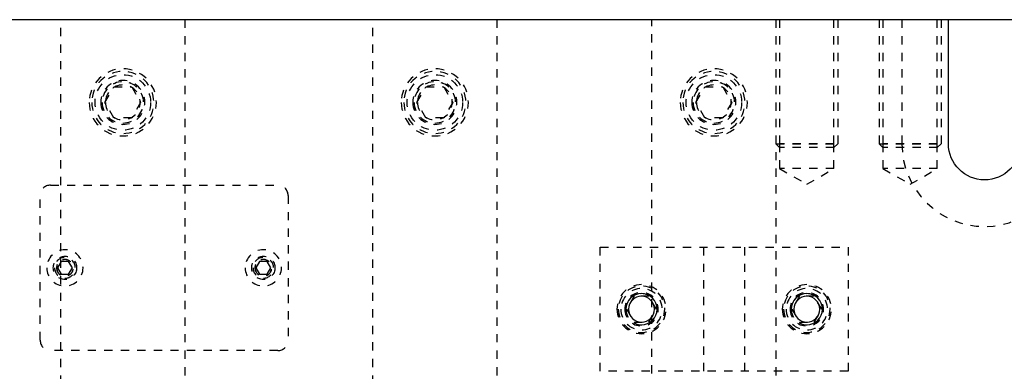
# Model space of a CAD drawing. Header units: inches. Extents: x 3 to 351, y 4 to 271.
# Tile 526 of 530: x 305 to 317, y 162 to 166. Entities that reach past the tile are written whole.
import ezdxf

# ---------------------------------------------------------------- set-up
doc = ezdxf.new("R2010")
doc.units = ezdxf.units.IN
doc.header["$LTSCALE"] = 0.5
doc.header["$MEASUREMENT"] = 0
doc.linetypes.add('HIDDEN', pattern=[0.225, 0.15, -0.075])
doc.layers.add('MFB', color=7, linetype='Continuous')

msp = doc.modelspace()

# ---------------------------------------------------------------- linework, layer by layer
at = {"layer": 'MFB', "color": 254, "linetype": 'Continuous'}
for p, q in [((316.65, 166.174), (299.525, 166.174)), ((317.525, 166.174), (316.65, 166.174)), ((316.65, 164.674), (316.65, 166.174))]:
    msp.add_line(p, q, dxfattribs=at)
at = {"layer": 'MFB', "color": 254, "linetype": 'HIDDEN'}
for p, q in [((305.913, 146.174), (305.913, 166.174)), ((307.413, 166.174), (307.413, 146.174)), ((309.688, 146.174), (309.688, 166.174)), ((311.188, 166.174), (311.188, 146.174)), ((313.063, 157.297), (313.063, 166.174)), ((314.563, 166.174), (314.563, 146.174)), ((314.563, 166.174), (314.563, 164.674)), ((314.609, 166.174), (314.609, 164.674)), ((315.266, 164.674), (315.266, 166.174)), ((315.313, 166.174), (315.313, 164.674)), ((315.813, 166.174), (315.813, 164.674)), ((315.859, 166.174), (315.859, 164.674)), ((316.088, 166.174), (316.088, 164.674)), ((316.516, 164.674), (316.516, 166.174)), ((316.563, 166.174), (316.563, 164.674)), ((306.446, 165.174), (306.554, 165.361)), ((306.554, 165.361), (306.771, 165.361)), ((306.771, 165.361), (306.879, 165.174)), ((310.221, 165.174), (310.329, 165.361)), ((310.329, 165.361), (310.546, 165.361)), ((310.546, 165.361), (310.654, 165.174)), ((313.596, 165.174), (313.704, 165.361)), ((313.704, 165.361), (313.921, 165.361)), ((313.921, 165.361), (314.029, 165.174)), ((306.554, 164.986), (306.446, 165.174)), ((306.879, 165.174), (306.771, 164.986)), ((310.329, 164.986), (310.221, 165.174)), ((310.654, 165.174), (310.546, 164.986)), ((313.704, 164.986), (313.596, 165.174)), ((314.029, 165.174), (313.921, 164.986)), ((306.771, 164.986), (306.554, 164.986)), ((310.546, 164.986), (310.329, 164.986)), ((313.921, 164.986), (313.704, 164.986)), ((314.563, 164.674), (315.313, 164.674)), ((314.609, 164.627), (314.563, 164.674)), ((314.609, 164.674), (314.609, 164.374)), ((315.266, 164.674), (314.609, 164.674)), ((315.266, 164.627), (314.609, 164.627)), ((315.266, 164.374), (315.266, 164.674)), ((315.266, 164.627), (315.313, 164.674)), ((315.813, 164.674), (316.563, 164.674)), ((315.859, 164.627), (315.813, 164.674)), ((315.859, 164.674), (315.859, 164.374)), ((316.516, 164.674), (315.859, 164.674)), ((316.516, 164.627), (315.859, 164.627)), ((316.516, 164.374), (316.516, 164.674)), ((316.516, 164.627), (316.563, 164.674)), ((315.266, 164.374), (314.609, 164.374)), ((314.609, 164.374), (314.938, 164.184)), ((314.938, 164.184), (315.266, 164.374)), ((315.859, 164.374), (316.188, 164.184)), ((316.516, 164.374), (315.859, 164.374)), ((316.188, 164.184), (316.516, 164.374)), ((305.788, 164.174), (308.538, 164.174)), ((305.663, 162.299), (305.663, 164.049)), ((308.663, 164.049), (308.663, 162.299)), ((312.438, 161.924), (312.438, 163.424)), ((312.438, 163.424), (315.438, 163.424)), ((313.688, 163.424), (313.688, 161.924)), ((314.188, 161.924), (314.188, 163.424)), ((315.438, 163.424), (315.438, 161.924)), ((305.917, 163.252), (305.872, 163.174)), ((306.008, 163.252), (305.917, 163.252)), ((306.053, 163.174), (306.008, 163.252)), ((308.317, 163.252), (308.272, 163.174)), ((308.408, 163.252), (308.317, 163.252)), ((308.453, 163.174), (308.408, 163.252)), ((305.872, 163.174), (305.917, 163.096)), ((305.917, 163.096), (306.008, 163.096)), ((306.008, 163.096), (306.053, 163.174)), ((308.272, 163.174), (308.317, 163.096)), ((308.317, 163.096), (308.408, 163.096)), ((308.408, 163.096), (308.453, 163.174)), ((312.847, 162.83), (312.757, 162.674)), ((313.028, 162.83), (312.847, 162.83)), ((313.118, 162.674), (313.028, 162.83)), ((314.847, 162.83), (314.757, 162.674)), ((315.028, 162.83), (314.847, 162.83)), ((315.118, 162.674), (315.028, 162.83)), ((312.757, 162.674), (312.847, 162.517)), ((313.028, 162.517), (313.118, 162.674)), ((314.757, 162.674), (314.847, 162.517)), ((315.028, 162.517), (315.118, 162.674)), ((312.847, 162.517), (313.028, 162.517)), ((314.847, 162.517), (315.028, 162.517)), ((308.538, 162.174), (305.788, 162.174)), ((315.438, 161.924), (312.438, 161.924))]:
    msp.add_line(p, q, dxfattribs=at)
at = {"layer": 'MFB', "color": 254, "linetype": 'HIDDEN', "extrusion": (0, 0, -1)}
for centre, radius in [((-306.663, 165.174), 0.406), ((-310.438, 165.174), 0.406), ((-313.813, 165.174), 0.406), ((-306.663, 165.174), 0.375), ((-310.438, 165.174), 0.375), ((-313.813, 165.174), 0.375), ((-306.663, 165.174), 0.266), ((-306.663, 165.174), 0.25), ((-306.663, 165.174), 0.211), ((-310.438, 165.174), 0.266), ((-310.438, 165.174), 0.25), ((-310.438, 165.174), 0.211), ((-313.813, 165.174), 0.266), ((-313.813, 165.174), 0.25), ((-313.813, 165.174), 0.211), ((-305.963, 163.174), 0.219), ((-308.363, 163.174), 0.219), ((-305.963, 163.174), 0.125), ((-305.963, 163.174), 0.102), ((-305.963, 163.174), 0.1), ((-308.363, 163.174), 0.125), ((-308.363, 163.174), 0.102), ((-308.363, 163.174), 0.1), ((-312.938, 162.674), 0.297), ((-312.938, 162.674), 0.281), ((-314.938, 162.674), 0.297), ((-314.938, 162.674), 0.281), ((-312.938, 162.674), 0.25), ((-312.938, 162.674), 0.203), ((-312.938, 162.674), 0.188), ((-314.938, 162.674), 0.25), ((-314.938, 162.674), 0.203), ((-314.938, 162.674), 0.188)]:
    msp.add_circle(centre, radius, dxfattribs=at)
at = {"layer": 'MFB', "color": 254, "linetype": 'HIDDEN'}
for centre, radius in [((306.663, 165.174), 0.336), ((310.438, 165.174), 0.336), ((313.813, 165.174), 0.336), ((305.963, 163.174), 0.141), ((308.363, 163.174), 0.141)]:
    msp.add_circle(centre, radius, dxfattribs=at)
at = {"layer": 'MFB', "color": 254, "linetype": 'Continuous', "extrusion": (0, 0, -1)}
for centre in [(-312.938, 162.674), (-314.938, 162.674)]:
    msp.add_circle(centre, 0.156, dxfattribs=at)
at = {"layer": 'MFB', "color": 254, "linetype": 'HIDDEN'}
for centre, radius, start, end in [((306.663, 165.174), 0.25, 270, 180), ((310.438, 165.174), 0.25, 270, 180), ((313.813, 165.174), 0.25, 270, 180), ((317.088, 164.674), 1, 180, 0), ((305.788, 164.049), 0.125, 90, 180), ((308.538, 164.049), 0.125, 0, 90), ((305.963, 163.174), 0.125, 270, 180), ((308.363, 163.174), 0.125, 270, 180), ((305.788, 162.299), 0.125, 180, 270), ((308.538, 162.299), 0.125, 270, 0)]:
    msp.add_arc(centre, radius, start, end, dxfattribs=at)
at = {"layer": 'MFB', "color": 254, "linetype": 'Continuous', "extrusion": (0, 0, -1)}
msp.add_arc((-317.088, 164.674), 0.437, 180, 360, dxfattribs=at)
at = {"layer": 'MFB', "color": 2, "linetype": 'Continuous'}
for centre in [(312.938, 162.674), (314.938, 162.674)]:
    msp.add_arc(centre, 0.188, 270, 180, dxfattribs=at)

doc.saveas('drawing.dxf')
